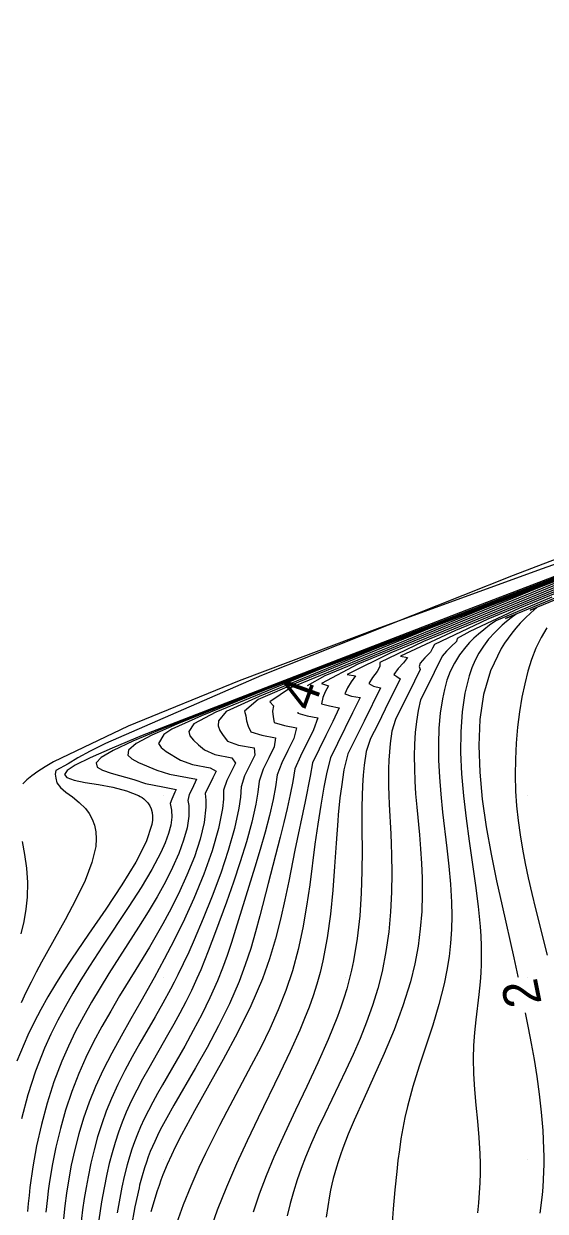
# Model space of a CAD drawing. Extents: x 2602990 to 2605851, y 618069 to 619180.
# Drawn here: x 2603422.3 to 2603451, y 618717.2 to 618782.4 of the extents above; entities that cross this region are included whole.
import ezdxf

# ---------------------------------------------------------------- set-up
doc = ezdxf.new("R2010")
doc.units = 0
for name, color, linetype in [('DTM Contours Major', 7, 'Continuous'), ('DTM Contours Major Text', 7, 'Continuous'), ('DTM Contours Minor', 7, 'Continuous'), ('DTM Contours Minor Text', 7, 'Continuous'), ('Exist DTM QL2 LIDAR Elevation Point', 7, 'Continuous')]:
    doc.layers.add(name, color=color, linetype=linetype)

msp = doc.modelspace()

# ---------------------------------------------------------------- linework, layer by layer
at = {"layer": 'DTM Contours Major'}
for points in [[(2603531.025, 618782.41), (2603518.35, 618777.505), (2603466.963, 618757.715), (2603454.287, 618752.858), (2603450.626, 618751.439), (2603438.853, 618746.595), (2603437.893, 618746.036)], [(2603470.621, 618759.47), (2603460.503, 618755.917), (2603450.787, 618752.471), (2603441.874, 618749.237), (2603434.165, 618746.32), (2603428.061, 618743.829), (2603423.965, 618741.867), (2603423.506, 618741.6), (2603423.111, 618741.347), (2603422.776, 618741.107), (2603422.5, 618740.878), (2603422.278, 618740.656)], [(2603451.055, 618749.233), (2603450.731, 618748.698), (2603450.451, 618748.119), (2603450.21, 618747.498), (2603450.005, 618746.841), (2603449.831, 618746.149), (2603449.683, 618745.427), (2603449.548, 618744.609), (2603449.441, 618743.765), (2603449.364, 618742.901), (2603449.319, 618742.024), (2603449.308, 618741.139), (2603449.332, 618740.254), (2603449.387, 618739.451), (2603449.47, 618738.652), (2603449.578, 618737.857), (2603449.708, 618737.067), (2603449.857, 618736.282), (2603450.021, 618735.501), (2603450.218, 618734.642), (2603450.425, 618733.788), (2603451.06, 618731.243)], [(2603437.376, 618744.605), (2603437.374, 618744.541), (2603437.885, 618744.403), (2603438.481, 618744.292), (2603438.234, 618743.621), (2603437.528, 618742.187), (2603437.218, 618741.485), (2603437.1, 618740.793), (2603436.956, 618740.067), (2603436.789, 618739.312), (2603436.602, 618738.53), (2603436.401, 618737.723), (2603435.748, 618735.181), (2603435.3, 618733.418), (2603435.057, 618732.523), (2603434.791, 618731.62), (2603434.492, 618730.714), (2603434.152, 618729.805), (2603433.62, 618728.577), (2603433.026, 618727.365), (2603432.396, 618726.187), (2603431.759, 618725.059), (2603430.573, 618723.017), (2603430.179, 618722.318), (2603429.998, 618721.985), (2603429.829, 618721.66), (2603429.67, 618721.341), (2603429.521, 618721.024), (2603429.397, 618720.743), (2603429.28, 618720.459), (2603429.17, 618720.172), (2603429.066, 618719.879), (2603428.967, 618719.577), (2603428.835, 618719.138), (2603428.693, 618718.608), (2603428.659, 618718.47), (2603428.429, 618717.431), (2603428.227, 618716.285)], [(2603422.252, 618737.495), (2603422.381, 618736.78), (2603422.482, 618736.025), (2603422.535, 618735.242), (2603422.522, 618734.443), (2603422.453, 618733.778), (2603422.334, 618733.104), (2603422.175, 618732.413)]]:
    msp.add_lwpolyline(points, dxfattribs=at)
at = {"layer": 'DTM Contours Minor'}
for points in [[(2603474.191, 618760.207), (2603448.772, 618749.751), (2603449.36, 618749.988), (2603449.09, 618749.785), (2603448.838, 618749.583), (2603448.603, 618749.382), (2603448.386, 618749.181), (2603448.184, 618748.979), (2603447.852, 618748.608), (2603447.566, 618748.23), (2603447.32, 618747.844), (2603447.111, 618747.445), (2603446.933, 618747.032), (2603446.783, 618746.6), (2603446.544, 618745.647), (2603446.391, 618744.618), (2603446.317, 618743.526), (2603446.31, 618742.385), (2603446.363, 618741.206), (2603446.465, 618740.003), (2603446.611, 618738.757), (2603446.782, 618737.513), (2603447.134, 618735.084), (2603447.282, 618733.925), (2603447.388, 618732.823), (2603447.421, 618732.286), (2603447.439, 618731.765), (2603447.444, 618731.257), (2603447.436, 618730.761), (2603447.415, 618730.273), (2603447.383, 618729.792), (2603447.317, 618729.088), (2603447.155, 618727.692), (2603447.08, 618726.994), (2603447.025, 618726.29), (2603446.999, 618725.577), (2603447.016, 618724.734), (2603447.071, 618723.875), (2603447.149, 618723.004), (2603447.235, 618722.124), (2603447.312, 618721.235), (2603447.365, 618720.342), (2603447.379, 618719.811), (2603447.379, 618719.278), (2603447.366, 618718.741), (2603447.339, 618718.198), (2603447.299, 618717.647), (2603447.246, 618717.089)], [(2603467.215, 618758.99), (2603449.196, 618752.095), (2603435.379, 618746.608), (2603426.815, 618742.881), (2603425.972, 618742.456), (2603425.296, 618742.083), (2603424.777, 618741.754), (2603424.101, 618741.395), (2603424.051, 618741.189), (2603424.091, 618740.97), (2603424.144, 618740.707), (2603424.342, 618740.457), (2603424.642, 618740.205), (2603425, 618739.938), (2603425.373, 618739.642), (2603425.717, 618739.302), (2603425.921, 618739.028), (2603426.086, 618738.725), (2603426.208, 618738.393), (2603426.283, 618738.032), (2603426.308, 618737.641), (2603426.281, 618737.222), (2603426.076, 618736.335), (2603425.701, 618735.356), (2603425.197, 618734.302), (2603424.604, 618733.19), (2603423.311, 618730.86), (2603423.018, 618730.311), (2603422.733, 618729.759), (2603422.455, 618729.2), (2603422.187, 618728.631)], [(2603469.782, 618759.026), (2603446.648, 618750.122), (2603432.011, 618744.504), (2603429.9, 618743.66), (2603428.324, 618742.997), (2603427.234, 618742.488), (2603426.576, 618742.103), (2603426.3, 618741.811), (2603426.353, 618741.585), (2603426.651, 618741.408), (2603427.129, 618741.246), (2603428.37, 618740.901), (2603429.008, 618740.687), (2603429.959, 618740.492), (2603430.693, 618740.355), (2603430.627, 618740.196), (2603430.458, 618739.816), (2603430.371, 618739.582), (2603430.448, 618739.222), (2603430.461, 618738.829), (2603430.404, 618738.398), (2603430.281, 618737.93), (2603430.098, 618737.428), (2603429.86, 618736.894), (2603429.369, 618735.961), (2603428.775, 618734.963), (2603428.106, 618733.917), (2603426.661, 618731.743), (2603425.943, 618730.646), (2603425.472, 618729.903), (2603425.023, 618729.162), (2603424.596, 618728.42), (2603424.194, 618727.672), (2603423.817, 618726.914), (2603423.469, 618726.142), (2603422.975, 618724.877), (2603422.553, 618723.58), (2603422.203, 618722.264)], [(2603467.734, 618758.269), (2603446.87, 618750.283), (2603428.829, 618743.311), (2603427.179, 618742.627), (2603425.971, 618742.094), (2603425.161, 618741.689), (2603424.707, 618741.388), (2603424.565, 618741.167), (2603424.691, 618741.004), (2603425.096, 618740.862), (2603425.707, 618740.741), (2603426.443, 618740.619), (2603427.228, 618740.474), (2603427.981, 618740.284), (2603428.626, 618740.027), (2603428.731, 618739.967), (2603428.829, 618739.905), (2603428.919, 618739.839), (2603429.003, 618739.769), (2603429.078, 618739.695), (2603429.146, 618739.618), (2603429.253, 618739.458), (2603429.331, 618739.284), (2603429.381, 618739.094), (2603429.403, 618738.889), (2603429.398, 618738.669), (2603429.366, 618738.432), (2603429.055, 618737.472), (2603428.484, 618736.35), (2603427.722, 618735.106), (2603426.836, 618733.78), (2603425.893, 618732.411), (2603424.96, 618731.039), (2603424.502, 618730.341), (2603424.066, 618729.648), (2603423.653, 618728.957), (2603423.262, 618728.264), (2603422.896, 618727.564), (2603422.554, 618726.853), (2603421.959, 618725.424)], [(2603468.348, 618758.034), (2603449.551, 618750.302), (2603446.812, 618749.03), (2603446.117, 618748.635), (2603446.097, 618748.479), (2603445.797, 618748.21), (2603445.531, 618747.942), (2603445.293, 618747.673), (2603444.415, 618745.881), (2603444.111, 618745.273), (2603443.976, 618744.691), (2603443.886, 618744.093), (2603443.823, 618743.473), (2603443.785, 618742.833), (2603443.77, 618742.174), (2603443.776, 618741.5), (2603443.802, 618740.809), (2603443.846, 618740.106), (2603443.907, 618739.371), (2603444.05, 618737.86), (2603444.117, 618737.084), (2603444.171, 618736.294), (2603444.205, 618735.489), (2603444.211, 618734.577), (2603444.178, 618733.648), (2603444.101, 618732.703), (2603443.975, 618731.745), (2603443.795, 618730.774), (2603443.557, 618729.792), (2603443.149, 618728.475), (2603442.658, 618727.157), (2603442.115, 618725.854), (2603441.55, 618724.582), (2603440.993, 618723.356), (2603440.474, 618722.193), (2603440.144, 618721.413), (2603439.992, 618721.032), (2603439.849, 618720.655), (2603439.714, 618720.28), (2603439.589, 618719.903), (2603439.496, 618719.6), (2603439.408, 618719.294), (2603439.325, 618718.984), (2603439.249, 618718.67), (2603439.177, 618718.35), (2603439.111, 618718.024), (2603438.925, 618716.859)], [(2603465.388, 618756.933), (2603447.817, 618749.705), (2603444.874, 618748.32), (2603444.777, 618748.12), (2603444.659, 618747.891), (2603444.354, 618747.587), (2603444.087, 618747.284), (2603444.045, 618747.103), (2603444.089, 618746.941), (2603443.775, 618746.296), (2603442.741, 618744.202), (2603442.537, 618743.545), (2603442.448, 618742.882), (2603442.405, 618742.422), (2603442.375, 618741.958), (2603442.358, 618741.49), (2603442.351, 618741.016), (2603442.355, 618740.534), (2603442.369, 618740.044), (2603442.391, 618739.532), (2603442.48, 618737.916), (2603442.507, 618737.346), (2603442.528, 618736.757), (2603442.543, 618735.752), (2603442.526, 618734.706), (2603442.471, 618733.63), (2603442.37, 618732.538), (2603442.217, 618731.443), (2603442.003, 618730.357), (2603441.761, 618729.411), (2603441.473, 618728.482), (2603441.147, 618727.571), (2603440.791, 618726.676), (2603440.413, 618725.799), (2603440.019, 618724.938), (2603439.631, 618724.12), (2603438.857, 618722.519), (2603438.484, 618721.731), (2603438.129, 618720.946), (2603437.799, 618720.163), (2603437.556, 618719.534), (2603437.333, 618718.901), (2603437.132, 618718.259), (2603436.953, 618717.607), (2603436.797, 618716.939)], [(2603462.305, 618755.985), (2603444.694, 618749.23), (2603437.421, 618746.238), (2603435.209, 618745.284), (2603434.445, 618744.647), (2603434.531, 618744.4), (2603434.551, 618744.118), (2603434.651, 618743.827), (2603434.798, 618743.515), (2603435.396, 618743.327), (2603436.147, 618743.189), (2603436.087, 618742.693), (2603435.786, 618742.09), (2603435.477, 618741.458), (2603435.256, 618740.813), (2603435.186, 618740.204), (2603435.075, 618739.553), (2603434.85, 618738.549), (2603434.559, 618737.484), (2603434.218, 618736.381), (2603433.845, 618735.264), (2603433.455, 618734.157), (2603432.862, 618732.529), (2603432.459, 618731.464), (2603432.256, 618730.952), (2603432.049, 618730.452), (2603431.836, 618729.963), (2603431.535, 618729.314), (2603431.221, 618728.681), (2603430.896, 618728.061), (2603430.564, 618727.451), (2603430.227, 618726.849), (2603429.193, 618725.038), (2603428.858, 618724.434), (2603428.537, 618723.83), (2603428.236, 618723.226), (2603427.959, 618722.619), (2603427.735, 618722.075), (2603427.531, 618721.525), (2603427.348, 618720.967), (2603427.181, 618720.398), (2603427.029, 618719.815), (2603426.891, 618719.216), (2603426.741, 618718.477), (2603426.604, 618717.697), (2603426.456, 618716.718)], [(2603462.438, 618755.834), (2603446.042, 618749.089), (2603443.015, 618747.671), (2603443.391, 618747.602), (2603443.174, 618747.314), (2603442.888, 618746.992), (2603442.643, 618746.666), (2603442.815, 618746.564), (2603442.996, 618746.43), (2603442.172, 618744.764), (2603441.763, 618743.926), (2603441.372, 618743.142), (2603441.122, 618742.438), (2603441.018, 618741.684), (2603440.964, 618741.129), (2603440.927, 618740.569), (2603440.905, 618739.999), (2603440.896, 618739.396), (2603440.898, 618738.105), (2603440.902, 618737.02), (2603440.892, 618735.862), (2603440.854, 618734.652), (2603440.774, 618733.413), (2603440.639, 618732.165), (2603440.435, 618730.931), (2603440.325, 618730.417), (2603440.2, 618729.908), (2603440.06, 618729.401), (2603439.905, 618728.894), (2603439.736, 618728.386), (2603439.551, 618727.874), (2603439.046, 618726.615), (2603438.478, 618725.333), (2603437.872, 618724.037), (2603437.25, 618722.735), (2603436.639, 618721.437), (2603436.063, 618720.151), (2603435.64, 618719.134), (2603435.258, 618718.13), (2603434.921, 618717.139)], [(2603459.956, 618755.113), (2603441.715, 618748.12), (2603435.25, 618745.46), (2603433.438, 618744.627), (2603433.02, 618744.12), (2603433, 618743.854), (2603433.1, 618743.589), (2603433.285, 618743.312), (2603433.517, 618743.011), (2603434.128, 618742.79), (2603434.972, 618742.64), (2603435.016, 618742.233), (2603434.453, 618741.103), (2603434.264, 618740.494), (2603434.224, 618739.934), (2603434.14, 618739.331), (2603433.902, 618738.211), (2603433.562, 618737.004), (2603433.145, 618735.75), (2603432.678, 618734.488), (2603432.184, 618733.258), (2603431.688, 618732.098), (2603431.385, 618731.42), (2603431.086, 618730.778), (2603430.79, 618730.169), (2603430.587, 618729.77), (2603430.383, 618729.381), (2603429.968, 618728.619), (2603429.539, 618727.862), (2603428.704, 618726.413), (2603428.286, 618725.671), (2603427.88, 618724.917), (2603427.497, 618724.153), (2603427.145, 618723.381), (2603426.863, 618722.684), (2603426.611, 618721.98), (2603426.387, 618721.269), (2603426.189, 618720.549), (2603426.014, 618719.82), (2603425.859, 618719.082), (2603425.75, 618718.488), (2603425.651, 618717.881), (2603425.561, 618717.254), (2603425.444, 618716.317)], [(2603459.504, 618754.744), (2603444.274, 618748.479), (2603441.874, 618747.318), (2603441.878, 618747.114), (2603441.729, 618746.837), (2603441.482, 618746.505), (2603441.277, 618746.165), (2603441.539, 618746.033), (2603441.91, 618745.941), (2603441.011, 618744.112), (2603440.555, 618743.193), (2603440.126, 618742.316), (2603439.906, 618741.432), (2603439.766, 618740.489), (2603439.692, 618739.886), (2603439.597, 618738.952), (2603439.569, 618738.631), (2603439.478, 618737.403), (2603439.392, 618736.126), (2603439.294, 618734.819), (2603439.167, 618733.506), (2603438.994, 618732.208), (2603438.757, 618730.946), (2603438.598, 618730.294), (2603438.418, 618729.655), (2603438.216, 618729.023), (2603437.992, 618728.395), (2603437.749, 618727.766), (2603437.485, 618727.132), (2603436.964, 618725.965), (2603436.397, 618724.77), (2603435.194, 618722.314), (2603434.591, 618721.06), (2603434.008, 618719.794), (2603433.459, 618718.512), (2603432.958, 618717.236), (2603432.516, 618715.979)], [(2603457.575, 618754.229), (2603441.558, 618748.084), (2603438.693, 618746.992), (2603432.87, 618744.598), (2603431.667, 618743.953), (2603431.402, 618743.534), (2603431.458, 618743.292), (2603431.645, 618743.052), (2603431.922, 618742.799), (2603432.247, 618742.52), (2603432.815, 618742.263), (2603433.747, 618742.096), (2603433.954, 618741.801), (2603433.485, 618740.85), (2603433.295, 618740.305), (2603433.291, 618739.826), (2603433.242, 618739.307), (2603433.029, 618738.203), (2603432.678, 618736.986), (2603432.215, 618735.692), (2603431.665, 618734.36), (2603431.056, 618733.025), (2603430.412, 618731.727), (2603430.044, 618731.025), (2603429.488, 618730.005), (2603428.75, 618728.701), (2603428.203, 618727.746), (2603427.673, 618726.806), (2603427.168, 618725.876), (2603426.699, 618724.954), (2603426.276, 618724.035), (2603425.925, 618723.168), (2603425.62, 618722.302), (2603425.357, 618721.436), (2603425.132, 618720.572), (2603424.942, 618719.71), (2603424.783, 618718.85), (2603424.677, 618718.169), (2603424.585, 618717.478), (2603424.505, 618716.766)], [(2603455.104, 618753.309), (2603438.376, 618746.891), (2603435.541, 618745.812), (2603432.097, 618744.395), (2603430.457, 618743.661), (2603430.022, 618743.367), (2603429.737, 618742.885), (2603429.868, 618742.661), (2603430.144, 618742.441), (2603430.937, 618741.954), (2603431.603, 618741.721), (2603432.571, 618741.548), (2603432.889, 618741.351), (2603432.718, 618740.997), (2603432.286, 618740.13), (2603432.329, 618739.765), (2603432.333, 618739.371), (2603432.237, 618738.541), (2603432.019, 618737.628), (2603431.698, 618736.655), (2603431.293, 618735.647), (2603430.824, 618734.624), (2603430.31, 618733.612), (2603429.958, 618732.963), (2603429.596, 618732.326), (2603429.227, 618731.697), (2603428.477, 618730.456), (2603427.597, 618729.01), (2603427.103, 618728.177), (2603426.624, 618727.337), (2603426.168, 618726.487), (2603425.741, 618725.625), (2603425.351, 618724.75), (2603424.964, 618723.753), (2603424.628, 618722.742), (2603424.34, 618721.725), (2603424.098, 618720.707), (2603423.897, 618719.695), (2603423.735, 618718.695), (2603423.681, 618718.303), (2603423.632, 618717.912), (2603423.549, 618717.125)], [(2603456.543, 618753.641), (2603442.48, 618747.856), (2603440.09, 618746.675), (2603440.551, 618746.592), (2603440.301, 618746.265), (2603440.112, 618745.937), (2603439.967, 618745.6), (2603440.332, 618745.484), (2603440.797, 618745.401), (2603440.383, 618744.557), (2603439.552, 618742.878), (2603439.165, 618742.088), (2603438.961, 618741.301), (2603438.809, 618740.473), (2603438.638, 618739.48), (2603438.475, 618738.445), (2603438.32, 618737.356), (2603438.03, 618735.119), (2603437.861, 618733.947), (2603437.658, 618732.758), (2603437.404, 618731.568), (2603437.087, 618730.39), (2603436.722, 618729.305), (2603436.3, 618728.244), (2603435.835, 618727.203), (2603435.338, 618726.184), (2603434.823, 618725.183), (2603433.48, 618722.655), (2603433.081, 618721.889), (2603432.691, 618721.123), (2603432.313, 618720.354), (2603431.949, 618719.578), (2603431.503, 618718.561), (2603431.089, 618717.535), (2603430.715, 618716.51)], [(2603452.342, 618752.277), (2603435.194, 618745.698), (2603432.656, 618744.713), (2603430.734, 618743.938), (2603429.369, 618743.336), (2603428.506, 618742.875), (2603428.086, 618742.518), (2603428.053, 618742.232), (2603428.265, 618742.03), (2603428.637, 618741.836), (2603429.641, 618741.412), (2603430.338, 618741.192), (2603431.819, 618740.918), (2603431.577, 618740.393), (2603431.41, 618740.071), (2603431.338, 618739.746), (2603431.387, 618739.471), (2603431.395, 618738.892), (2603431.298, 618738.252), (2603431.109, 618737.561), (2603430.839, 618736.829), (2603430.501, 618736.067), (2603430.107, 618735.284), (2603429.65, 618734.46), (2603429.155, 618733.626), (2603428.633, 618732.785), (2603427.006, 618730.235), (2603426.521, 618729.452), (2603426.052, 618728.666), (2603425.604, 618727.873), (2603425.179, 618727.07), (2603424.781, 618726.254), (2603424.416, 618725.42), (2603423.984, 618724.284), (2603423.613, 618723.124), (2603423.299, 618721.952), (2603423.039, 618720.781), (2603422.83, 618719.623), (2603422.67, 618718.488), (2603422.62, 618718.048), (2603422.576, 618717.611), (2603422.539, 618717.173)], [(2603453.596, 618752.545), (2603440.679, 618747.231), (2603438.676, 618746.172), (2603439.061, 618746.038), (2603438.871, 618745.718), (2603438.747, 618745.396), (2603438.67, 618745.064), (2603439.118, 618744.944), (2603439.638, 618744.844), (2603439.308, 618744.087), (2603438.919, 618743.307), (2603438.186, 618741.814), (2603438.049, 618741.079), (2603437.772, 618739.691), (2603437.217, 618737.019), (2603436.876, 618735.311), (2603436.667, 618734.286), (2603436.43, 618733.231), (2603436.154, 618732.152), (2603435.825, 618731.054), (2603435.429, 618729.942), (2603434.795, 618728.462), (2603434.064, 618726.982), (2603433.276, 618725.519), (2603431.697, 618722.707), (2603430.987, 618721.39), (2603430.645, 618720.709), (2603430.434, 618720.263), (2603430.208, 618719.756), (2603429.974, 618719.184), (2603429.864, 618718.896), (2603429.759, 618718.606), (2603429.658, 618718.313), (2603429.312, 618717.157)], [(2603454.858, 618752.138), (2603450.141, 618750.198), (2603450.491, 618750.338), (2603450.16, 618750.049), (2603449.852, 618749.758), (2603449.592, 618749.49), (2603449.349, 618749.219), (2603449.125, 618748.945), (2603448.917, 618748.668), (2603448.724, 618748.386), (2603448.547, 618748.099), (2603447.962, 618746.873), (2603447.579, 618745.566), (2603447.369, 618744.193), (2603447.305, 618742.769), (2603447.36, 618741.308), (2603447.506, 618739.827), (2603447.723, 618738.303), (2603447.988, 618736.799), (2603448.282, 618735.342), (2603448.586, 618733.956), (2603449.24, 618731.1), (2603449.458, 618730.086), (2603449.468, 618730.036)], [(2603451.105, 618751.664), (2603447.666, 618750.336), (2603436.984, 618745.941), (2603435.846, 618745.158), (2603436.051, 618744.945), (2603435.996, 618744.648), (2603436.016, 618744.344), (2603436.084, 618744.025), (2603436.644, 618743.864), (2603437.312, 618743.739), (2603437.161, 618743.157), (2603436.831, 618742.495), (2603436.503, 618741.823), (2603436.242, 618741.15), (2603436.146, 618740.499), (2603436.016, 618739.809), (2603435.815, 618738.928), (2603435.576, 618738.006), (2603435.306, 618737.052), (2603435.016, 618736.077), (2603433.964, 618732.659), (2603433.734, 618731.944), (2603433.493, 618731.236), (2603433.237, 618730.535), (2603432.961, 618729.84), (2603432.551, 618728.911), (2603432.106, 618727.999), (2603431.641, 618727.109), (2603431.166, 618726.248), (2603430.694, 618725.419), (2603429.951, 618724.131), (2603429.677, 618723.648), (2603429.418, 618723.178), (2603429.174, 618722.717), (2603428.947, 618722.263), (2603428.738, 618721.813), (2603428.568, 618721.411), (2603428.411, 618721.005), (2603428.267, 618720.592), (2603428.133, 618720.169), (2603428.009, 618719.732), (2603427.847, 618719.092), (2603427.719, 618718.512), (2603427.636, 618718.105), (2603427.457, 618717.098)], [(2603451.32, 618750.914), (2603448.251, 618749.612), (2603447.905, 618749.367), (2603447.59, 618749.127), (2603447.304, 618748.889), (2603447.044, 618748.653), (2603446.808, 618748.417), (2603446.595, 618748.181), (2603446.255, 618747.742), (2603445.975, 618747.292), (2603445.748, 618746.829), (2603445.566, 618746.349), (2603445.423, 618745.849), (2603445.311, 618745.325), (2603445.196, 618744.546), (2603445.126, 618743.721), (2603445.097, 618742.856), (2603445.106, 618741.959), (2603445.149, 618741.035), (2603445.223, 618740.092), (2603445.325, 618739.112), (2603445.564, 618737.13), (2603445.676, 618736.137), (2603445.765, 618735.148), (2603445.82, 618734.169), (2603445.831, 618733.413), (2603445.812, 618732.662), (2603445.761, 618731.915), (2603445.678, 618731.169), (2603445.561, 618730.421), (2603445.409, 618729.668), (2603445.122, 618728.543), (2603444.781, 618727.41), (2603444.041, 618725.146), (2603443.693, 618724.029), (2603443.393, 618722.931), (2603443.256, 618722.334), (2603443.139, 618721.742), (2603443.039, 618721.153), (2603442.952, 618720.563), (2603442.875, 618719.97), (2603442.806, 618719.371), (2603442.7, 618718.355), (2603442.609, 618717.324), (2603442.534, 618716.287)], [(2603449.865, 618728.076), (2603450.031, 618727.254), (2603450.195, 618726.394), (2603450.35, 618725.52), (2603450.498, 618724.592), (2603450.631, 618723.623), (2603450.743, 618722.627), (2603450.826, 618721.617), (2603450.872, 618720.605), (2603450.878, 618720.183), (2603450.876, 618719.763), (2603450.866, 618719.343), (2603450.848, 618718.924), (2603450.822, 618718.504), (2603450.787, 618718.082), (2603450.672, 618717.076)]]:
    msp.add_lwpolyline(points, dxfattribs=at)
at = {"layer": 'Exist DTM QL2 LIDAR Elevation Point'}
for p, q in [((2603450, 618750), (2603450, 618750)), ((2603430, 618740), (2603430, 618740)), ((2603440, 618740), (2603440, 618740)), ((2603450, 618740), (2603450, 618740)), ((2603430, 618730), (2603430, 618730)), ((2603440, 618730), (2603440, 618730)), ((2603450, 618730), (2603450, 618730)), ((2603430, 618720), (2603430, 618720)), ((2603440, 618720), (2603440, 618720)), ((2603450, 618720), (2603450, 618720))]:
    msp.add_line(p, q, dxfattribs=at)

# ---------------------------------------------------------------- texts
at = {"layer": 'DTM Contours Major Text'}
msp.add_text('4', height=2, rotation=70.12009, dxfattribs=at).set_placement((2603438.204, 618744.578))
at = {"layer": 'DTM Contours Minor Text'}
msp.add_text('2', height=2, rotation=101.44192, dxfattribs=at).set_placement((2603450.776, 618728.613))

doc.saveas('drawing.dxf')
